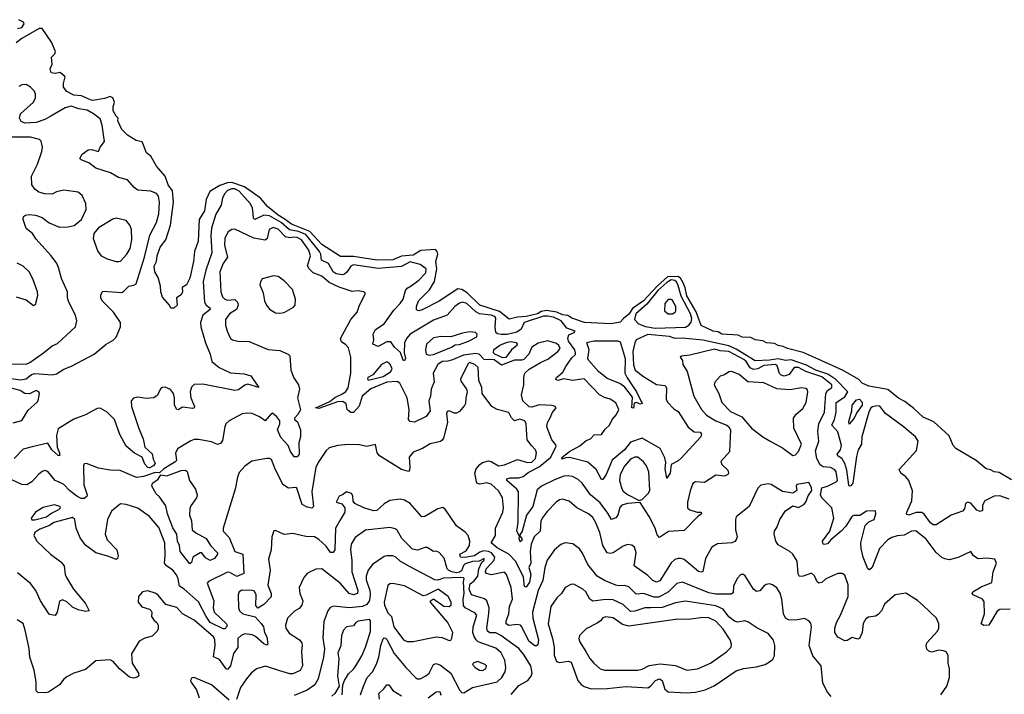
# Model space of a CAD drawing. Extents: x 2293139 to 2515392, y 824115 to 1006937.
# Tile 290 of 417: x 2358250 to 2365045, y 993289 to 997944. Entities that reach past the tile are written whole.
import ezdxf

# ---------------------------------------------------------------- set-up
doc = ezdxf.new("R2010")
doc.units = 0

msp = doc.modelspace()

# ---------------------------------------------------------------- linework, layer by layer
at = {"layer": '0CON10XD'}
for points in [[(2358235, 997884), (2358265, 997890.4), (2358280.5, 997915), (2358277.6, 997927.6), (2358243.7, 997943.7)], [(2365095, 994770), (2365008.8, 994818.8), (2364975, 994824.2), (2364948.7, 994838.7), (2364920.6, 994845), (2364851.7, 994901.7), (2364709.5, 994985), (2364692.8, 995005), (2364663.5, 995073.5), (2364559.4, 995169.4), (2364485, 995201.8), (2364421.4, 995261.4), (2364359.5, 995309.5), (2364315, 995332.6), (2364241.8, 995391.8), (2364109.4, 995415), (2364065, 995434.8), (2364041.7, 995461.7), (2363932.3, 995522.3), (2363760.7, 995600.7), (2363657.9, 995647.9), (2363548.1, 995675), (2363518.9, 995688.9), (2363483.6, 995695), (2363458.8, 995708.8), (2363405, 995714.2), (2363378.8, 995728.8), (2363325.7, 995735), (2363295, 995750.2), (2363235, 995753.5), (2363207.3, 995767.2), (2363095.7, 995775), (2363069.6, 995789.6), (2363035, 995793.9), (2362953.9, 995833.9), (2362919, 995929), (2362855, 996037.8), (2362843.3, 996093.3), (2362828, 996128), (2362809.8, 996159.8), (2362792.3, 996172.3), (2362719.8, 996170.2), (2362651.7, 996108.3), (2362555, 996003.4), (2362479.6, 995950.4), (2362455, 995912.5), (2362417, 995883), (2362395, 995856), (2362332.5, 995845), (2362148.8, 995855), (2362060, 995885), (2362032.9, 995902.9), (2361995, 995908.4), (2361956.6, 995926.6), (2361885, 995937.9), (2361848.9, 995931.1), (2361824.4, 995915), (2361746, 995895), (2361685, 995890.6), (2361627.8, 995877.8), (2361560.3, 995930.3), (2361425, 995974.3), (2361339.2, 996059.2), (2361301.8, 996081.8), (2361275, 996086.8), (2361145, 996001.8), (2361027.7, 995942.3), (2361005, 995933.8), (2360996.4, 995936.4), (2360987.5, 995945), (2360988.8, 995965), (2361001.4, 996005), (2361079.1, 996080.9), (2361112.1, 996137.9), (2361129.1, 996225), (2361123.1, 996275), (2361136.1, 996325), (2361131.8, 996345), (2361118.8, 996358.8), (2361018.3, 996351.7), (2360965, 996318.2), (2360885, 996313.2), (2360825, 996287.3), (2360715, 996283.4), (2360555, 996309.8), (2360465, 996310.5), (2360335, 996392.3), (2360252.8, 996482.8), (2360125, 996533.5), (2360075, 996570.7), (2360033.8, 996595), (2359959.3, 996655), (2359911.3, 996711.3), (2359800.6, 996790.6), (2359715, 996821), (2359685, 996818.4), (2359630.8, 996799.2), (2359562.5, 996757.5), (2359536.8, 996703.2), (2359526.6, 996625), (2359488.3, 996565), (2359481.6, 996415), (2359456.7, 996345), (2359450.6, 996275), (2359425, 996160), (2359402.5, 996115), (2359372.5, 996095), (2359374.3, 996065), (2359365.7, 996045), (2359332.5, 996025), (2359337.5, 995975), (2359315, 995952.5), (2359294.1, 995954.1), (2359283.3, 995975), (2359235, 996030), (2359224.3, 996065), (2359222.9, 996105), (2359206.9, 996165), (2359183.6, 996203.6), (2359177.6, 996242.4), (2359194.7, 996275), (2359198.9, 996315), (2359219.2, 996375), (2359258.1, 996425), (2359290.4, 996525), (2359311.9, 996685), (2359304, 996764), (2359275.3, 996805), (2359253.3, 996863.3), (2359195, 996932.7), (2359155, 997002.5), (2359126.2, 997025), (2359095, 997100), (2359055, 997111.2), (2358995, 997146), (2358954.3, 997185), (2358926.7, 997245), (2358930, 997265), (2358915, 997277.5), (2358894.8, 997314.8), (2358895, 997342.5), (2358904.3, 997375), (2358892.9, 997405), (2358875, 997413.1), (2358835, 997398.8), (2358755, 997386.7), (2358739.8, 997389.8), (2358677.7, 997417.7), (2358625, 997423.6), (2358575, 997448.8), (2358553, 997477), (2358553, 997503), (2358565, 997550), (2358529.3, 997579.3), (2358495, 997573.3), (2358467, 997577), (2358460, 997605), (2358473.8, 997636.2), (2358468.8, 997685), (2358492.1, 997707.9), (2358498.6, 997725), (2358468.8, 997788.8), (2358405, 997882.7), (2358385, 997883.8), (2358265, 997814.6), (2358226.3, 997783.7)], [(2358095, 995481.5), (2358255, 995457.8), (2358295, 995466.7), (2358332.5, 995495), (2358355, 995502.3), (2358475, 995494.1), (2358505, 995499.3), (2358555, 995533.4), (2358607.7, 995552.3), (2358765, 995635.5), (2358846, 995704), (2358895, 995732.9), (2358916.2, 995753.8), (2358945.6, 995825), (2358946.9, 995855), (2358897.9, 995925), (2358819.5, 996005), (2358809.4, 996025), (2358811.2, 996045), (2358825, 996070), (2358955, 996062.5), (2358970, 996070), (2359004.6, 996105.4), (2359038.9, 996111.1), (2359055, 996121.4), (2359112.2, 996305), (2359147.9, 996457.9), (2359195, 996544.4), (2359211.1, 996605), (2359215.9, 996685), (2359208, 996725), (2359195, 996744.4), (2359155, 996761.3), (2359065, 996768.3), (2359040, 996785), (2358995, 996839.2), (2358933.3, 996855), (2358877.4, 996887.4), (2358775, 996919.2), (2358726.8, 996956.8), (2358675.7, 996975.7), (2358666.2, 996985), (2358680.6, 997015), (2358723.1, 997046.9), (2358745, 997047.3), (2358795, 997033.8), (2358805.6, 997065), (2358836, 997104), (2358820.4, 997215), (2358805, 997258.9), (2358759.4, 997295), (2358715, 997319.5), (2358658.3, 997328.3), (2358605, 997346.6), (2358565, 997335.9), (2358465, 997278.4), (2358425, 997254.1), (2358365, 997235.3), (2358285, 997228.8), (2358260.8, 997240.8), (2358248.7, 997265), (2358255, 997293.1), (2358345, 997373.6), (2358360, 997405), (2358358.4, 997435), (2358347.2, 997455), (2358325, 997477.8), (2358295, 997495.7), (2358265, 997494.2), (2358245, 997483.3)], [(2358185, 995569.2), (2358295, 995567.9), (2358320.8, 995579.2), (2358415.4, 995644.6), (2358475, 995694.2), (2358510.3, 995709.7), (2358635.8, 995824.2), (2358644, 995865), (2358636, 995905), (2358588.6, 995995), (2358580.6, 996025), (2358580.6, 996065), (2358538.2, 996158.2), (2358518.2, 996235), (2358503.8, 996265), (2358465, 996317.8), (2358365, 996429.2), (2358338.5, 996468.5), (2358295, 996502), (2358273.8, 996565), (2358277.5, 996585), (2358290, 996595), (2358315, 996600), (2358360, 996595), (2358405, 996580), (2358453, 996543), (2358525, 996512), (2358585, 996513.8), (2358626.1, 996523.9), (2358675.8, 996564.2), (2358708, 996635), (2358706, 996675), (2358680.5, 996730.5), (2358655, 996753.3), (2358555, 996767.1), (2358505, 996755.5), (2358475, 996740.5), (2358425, 996741.1), (2358383.1, 996753.1), (2358355, 996774.3), (2358334.3, 996805), (2358331.1, 996865), (2358372.4, 996947.6), (2358404.2, 997035), (2358408, 997065), (2358398, 997105), (2358386.6, 997116.6), (2358325, 997132.1), (2358195, 997132.1)], [(2365078, 994635), (2365015, 994657.6), (2364975, 994655.4), (2364910.8, 994625), (2364894.3, 994595), (2364895, 994557.5), (2364878.5, 994551.5), (2364855, 994558.6), (2364815, 994607.1), (2364792.5, 994615), (2364777.1, 994605), (2364771.1, 994568.9), (2364757.2, 994552.8), (2364677.1, 994525), (2364575, 994457.8), (2364555, 994457.5), (2364535, 994471.1), (2364491.9, 994531.9), (2364475, 994543.2), (2364437.4, 994542.6), (2364385, 994525.5), (2364370.9, 994530.9), (2364371.2, 994545), (2364406.4, 994625), (2364412.3, 994692.3), (2364386.5, 994765), (2364365, 994790), (2364331.2, 994815), (2364320.5, 994839.5), (2364438.3, 994971.7), (2364450.6, 995035), (2364431.1, 995065), (2364347.8, 995137.8), (2364225, 995227.2), (2364186.6, 995276.6), (2364165, 995279.8), (2364135, 995272.6), (2364125, 995264.7), (2364111.1, 995235), (2364060.8, 995065), (2364059.4, 995015), (2364037.2, 994975), (2364025, 994930.8), (2364000.2, 994745), (2363985, 994726.8), (2363975, 994725.8), (2363972.3, 994732.3), (2363959.1, 994835), (2363945, 994882.3), (2363925, 994913.4), (2363896.2, 994935), (2363892, 994945), (2363914.1, 994975), (2363920.5, 995005), (2363895, 995100), (2363854, 995145), (2363872.3, 995185), (2363883.5, 995236.5), (2363885, 995302), (2363945, 995342.4), (2363964.7, 995375), (2363881.4, 995461.4), (2363827.5, 995497.5), (2363745, 995524.6), (2363680.9, 995560.9), (2363575, 995596.8), (2363535, 995591.3), (2363485, 995604.3), (2363425, 995594), (2363325, 995589.6), (2363195, 995670.4), (2363145, 995693.1), (2362965, 995731.8), (2362825, 995746.5), (2362774.6, 995745), (2362735, 995757.2), (2362585, 995771.4), (2362505.2, 995734.8), (2362495, 995714), (2362482.5, 995655), (2362485, 995563.3), (2362498.1, 995525), (2362555, 995480.8), (2362645, 995426.4), (2362705, 995418.6), (2362712.7, 995402.7), (2362710.9, 995325), (2362721.8, 995305), (2362765, 995257.9), (2362795, 995239.6), (2362863.2, 995133.2), (2362905, 995101.2), (2362945, 995096.7), (2362955.5, 995085), (2362950.6, 995065), (2362815, 994919.2), (2362795, 994900), (2362746.9, 994875), (2362738.5, 994815), (2362715, 994780), (2362705.5, 994845), (2362708.8, 994888.8), (2362701.7, 994921.7), (2362669.6, 994985), (2362545, 995056.7), (2362465, 995029.6), (2362424.7, 994975), (2362338.7, 994905), (2362296.7, 994805), (2362275, 994771.4), (2362265, 994770.6), (2362229.1, 994839.1), (2362170.8, 994890.8), (2362045, 994922.3), (2362018.3, 994921.7), (2361991.2, 994911.2), (2361994.6, 994925), (2362045, 994965.2), (2362116.2, 995003.8), (2362159.8, 995040.2), (2362188.3, 995051.7), (2362215, 995078.4), (2362265, 995081.3), (2362290.6, 995119.4), (2362319.7, 995145), (2362339.2, 995185), (2362369.2, 995220.7), (2362383.8, 995255), (2362365, 995300.6), (2362324.7, 995324.7), (2362285, 995336.6), (2362252.3, 995355), (2362146.5, 995466.5), (2362065, 995453.2), (2362005, 995466.2), (2361965, 995453.8), (2361950.3, 995460.3), (2361955.7, 995475), (2361999.1, 995510.9), (2362019.5, 995550.5), (2362059.8, 995610.2), (2362085, 995634.7), (2362086.7, 995645), (2362081.3, 995665), (2362037.8, 995725), (2362032.8, 995747.2), (2362040.6, 995769.4), (2362077.5, 995785), (2362082.5, 995795), (2362025, 995816.2), (2361986.5, 995865), (2361935, 995890.2), (2361895, 995899.2), (2361865, 995897.9), (2361731.6, 995855), (2361710.9, 995809.1), (2361681.4, 995788.6), (2361615, 995771.3), (2361572.2, 995772.2), (2361547, 995777), (2361536.4, 995786.4), (2361531.3, 995825), (2361535.2, 995885), (2361528.9, 995895), (2361505, 995904.4), (2361423.9, 995913.9), (2361398.3, 995928.3), (2361335, 995985.7), (2361305, 995995.3), (2361285, 995988.5), (2361252.5, 995965), (2361201.1, 995905), (2361105, 995871.6), (2360944, 995775), (2360918.7, 995745), (2360904.7, 995715), (2360902.5, 995645), (2360913.3, 995605), (2360905, 995590.8), (2360895.9, 995594.1), (2360877.5, 995647.5), (2360835.8, 995685), (2360811.7, 995721.7), (2360785, 995721.6), (2360725, 995689.5), (2360688, 995705), (2360693.1, 995735), (2360690.5, 995775), (2360706.7, 995805), (2360764.4, 995845.6), (2360831.3, 995938.7), (2360875.4, 995985), (2360895.9, 996015), (2360912.7, 996075), (2360925, 996090.7), (2360952.2, 996107.8), (2361005, 996145.4), (2361053.2, 996196.8), (2361054.5, 996225), (2361015, 996253.5), (2360945, 996272.6), (2360885, 996241.6), (2360725, 996227.6), (2360555, 996252.8), (2360535, 996243.9), (2360508.6, 996201.4), (2360492.7, 996187.3), (2360475, 996182.2), (2360435, 996190.6), (2360414.1, 996204.1), (2360381.9, 996261.9), (2360333.7, 996283.7), (2360328.7, 996325), (2360318.9, 996345), (2360225, 996462), (2360175, 996482.1), (2360113.3, 996493.3), (2360054, 996545), (2359975, 996590.4), (2359935, 996594.4), (2359873.8, 996565), (2359863.1, 996575), (2359861.9, 996605), (2359856.1, 996645), (2359841.3, 996675), (2359765, 996760.7), (2359735, 996776.2), (2359715, 996775.8), (2359685.3, 996765), (2359665.9, 996745), (2359650, 996715), (2359640.6, 996665), (2359605, 996601.2), (2359574.8, 996505.2), (2359568.6, 996451.4), (2359576.3, 996335), (2359534, 996215), (2359516.5, 996136.5), (2359526, 995995), (2359536.2, 995975), (2359562, 995955), (2359565.6, 995945), (2359514.7, 995905.3), (2359497.7, 995855), (2359500.7, 995825), (2359532.5, 995715), (2359565.6, 995635), (2359576.2, 995585), (2359628, 995545), (2359705, 995506.7), (2359800.2, 995500.2), (2359845, 995487.3), (2359900, 995405), (2359825, 995429.2), (2359805, 995422.8), (2359760, 995390), (2359735, 995384.8), (2359515, 995429.7), (2359455, 995426.2), (2359435, 995409.2), (2359427.2, 995375), (2359431.6, 995335), (2359456.5, 995275), (2359453.8, 995265), (2359445, 995261.1), (2359375, 995270), (2359345, 995252.9), (2359335, 995254.4), (2359318.8, 995285), (2359319.7, 995335), (2359312.7, 995365), (2359292.2, 995392.2), (2359255, 995408.1), (2359235, 995406.9), (2359225, 995400), (2359199, 995351), (2359175.9, 995334.1), (2359125, 995330), (2359065, 995339.1), (2359035, 995331.6), (2359020.5, 995315), (2359021.3, 995275), (2359072.3, 995122.3), (2359102.3, 995052.3), (2359114, 994995), (2359165, 994948.5), (2359172, 994912), (2359186, 994885), (2359173.5, 994865), (2359145, 994852.2), (2359134.4, 994854.4), (2359115, 994876), (2359095.4, 994925), (2359042.5, 994952.5), (2358985, 995001.9), (2358940.8, 995080.8), (2358904.6, 995185), (2358855, 995236.4), (2358805, 995263.5), (2358785, 995261.9), (2358705, 995217.8), (2358625, 995186.5), (2358515, 995120), (2358504, 995074), (2358509.5, 994995), (2358526.1, 994955), (2358525, 994934), (2358515, 994935.7), (2358473.1, 994975), (2358445, 995021.5), (2358337, 994997)], [(2358915, 996274.5), (2358935, 996274.5), (2358945, 996278.2), (2358989.4, 996325), (2359012.9, 996365), (2359024.4, 996425), (2359022.9, 996495), (2359010, 996525), (2358985, 996559.2), (2358915, 996573.3), (2358892.6, 996567.4), (2358793.3, 996506.7), (2358761.7, 996468.3), (2358757.5, 996435), (2358790.5, 996345), (2358812.2, 996315), (2358855, 996292.9), (2358915, 996274.5)], [(2361940.6, 994769.4), (2361851.5, 994725), (2361820.3, 994699.7), (2361791.6, 994585), (2361747.4, 994525), (2361718.1, 994415), (2361700, 994385), (2361715.3, 994365), (2361715, 994350), (2361705, 994340.8), (2361697.5, 994365), (2361700, 994380), (2361680.9, 994415), (2361691.1, 994475), (2361693.3, 994685), (2361680.4, 994705), (2361612.5, 994765), (2361611.5, 994775), (2361635, 994781.6), (2361695, 994782.8), (2361725, 994792.5), (2361760.2, 994819.8), (2361835, 994858.5), (2361916.7, 994925), (2361951.5, 995001.5), (2361946.3, 995016.3), (2361921.4, 995045), (2361887, 995135), (2361891.7, 995165), (2361916.2, 995205), (2361925, 995230.8), (2361953.3, 995265), (2361945.8, 995275.8), (2361925, 995282.5), (2361836.2, 995286.2), (2361785, 995270.6), (2361765, 995272.5), (2361723.3, 995315), (2361712.1, 995355), (2361730, 995425), (2361729.1, 995475), (2361736.9, 995505), (2361765, 995532.5), (2361845, 995578.9), (2361895, 995600.4), (2361965, 995653.8), (2361979.7, 995675), (2361970.8, 995695), (2361955, 995709.8), (2361895, 995727.4), (2361827.3, 995712.7), (2361784.6, 995685), (2361763.6, 995636.4), (2361730.4, 995599.6), (2361715, 995594.5), (2361665.3, 995595.3), (2361575, 995561.1), (2361525, 995595.8), (2361455, 995598.2), (2361420.4, 995635), (2361395, 995641.6), (2361312, 995628), (2361237.3, 995597.2), (2361205, 995587.5), (2361165, 995585.9), (2361135.9, 995565), (2361104.5, 995505), (2361110, 995445), (2361089.2, 995395), (2361085.9, 995345), (2361074.5, 995315), (2361082.2, 995245), (2361054.3, 995205), (2360975, 995167.5), (2360945, 995172), (2360934, 995185), (2360937.1, 995255), (2360924.2, 995335), (2360873.2, 995435), (2360855, 995448.2), (2360785, 995441.9), (2360673.1, 995396.9), (2360613.5, 995346.5), (2360592.5, 995277.5), (2360555, 995233.3), (2360535, 995234.5), (2360517, 995247), (2360510.6, 995255), (2360504.1, 995294.1), (2360480.2, 995310.2), (2360443.1, 995306.9), (2360315, 995262.2), (2360292.5, 995265), (2360314.7, 995275.3), (2360390, 995310), (2360425, 995336), (2360478.9, 995361.1), (2360500.8, 995379.3), (2360516.4, 995403.6), (2360534.7, 995505), (2360535.4, 995615), (2360518.8, 995678.8), (2360500.3, 995700.3), (2360470.6, 995720.6), (2360464.4, 995745), (2360534.5, 995875), (2360580, 995925), (2360596, 995975), (2360636, 996055), (2360625, 996066.2), (2360583.6, 996073.6), (2360545, 996069.2), (2360455, 996097.5), (2360385, 996130), (2360335, 996174.6), (2360275, 996197.1), (2360248.1, 996225), (2360237.5, 996245), (2360256.7, 996315), (2360245, 996352.9), (2360195, 996425.7), (2360165, 996441.5), (2360142.6, 996442.6), (2360115, 996439), (2360085.2, 996445.2), (2360035, 996497.6), (2359999.5, 996510.5), (2359971.1, 996495), (2359957.8, 996435), (2359945, 996422.2), (2359866.8, 996436.8), (2359735, 996497.7), (2359715, 996496.2), (2359689.4, 996480.6), (2359666.3, 996436.3), (2359664.1, 996385), (2359685.3, 996305), (2359655, 996260.6), (2359630.7, 996205), (2359639.3, 996065), (2359650.8, 996030.8), (2359665, 996015.5), (2359685, 996008.9), (2359735, 996012.4), (2359752.8, 995995), (2359757.1, 995975), (2359745.5, 995945), (2359699.1, 995915), (2359670.9, 995875), (2359670.5, 995835), (2359681.1, 995795), (2359704.3, 995745), (2359720, 995735), (2359755, 995726.5), (2359835, 995723.6), (2359925, 995683.3), (2359965, 995668.8), (2360045, 995660.6), (2360103.3, 995635), (2360114.4, 995624.4), (2360122.5, 995525), (2360141.7, 995471.7), (2360173.3, 995425), (2360181.2, 995395), (2360167.5, 995335), (2360187.1, 995252.9), (2360170.2, 995219.8), (2360146.2, 995195), (2360147.5, 995185), (2360168.1, 995168.1), (2360188.7, 995115), (2360187.5, 995065), (2360177.1, 995025), (2360179.4, 994945), (2360165, 994926.9), (2360145, 994928.5), (2360118.2, 994965), (2360102.9, 995005), (2360051.7, 995061.7), (2360030, 995115), (2360045.6, 995155), (2360044.7, 995175), (2360025, 995204.7), (2359995, 995229.4), (2359984.8, 995225.2), (2359945, 995176.2), (2359905, 995203.1), (2359855, 995225.5), (2359825, 995230), (2359785, 995225.4), (2359695.8, 995175), (2359674, 995155), (2359665.6, 995135), (2359650, 995040), (2359635, 995018.6), (2359615, 995013.3), (2359575, 995030.8), (2359485, 995047.5), (2359455, 995046.9), (2359432, 995038), (2359338.3, 994981.7), (2359326.1, 994953.9), (2359333.1, 994905), (2359328.5, 994895), (2359245, 994844.9), (2359215, 994818.2), (2359185, 994818.5), (2359105, 994792.6), (2359056.1, 994786.1), (2358944.3, 994834.3), (2358875, 994835.4), (2358795, 994849.2), (2358711.7, 994881.7), (2358695, 994880), (2358690, 994865), (2358693.8, 994735), (2358716.1, 994665), (2358714.6, 994655), (2358695, 994640), (2358675, 994640.5), (2358645, 994657.2), (2358594.8, 994694.9), (2358555, 994737.3), (2358522, 994752), (2358495, 994765.3), (2358445, 994825.7), (2358425, 994834.4), (2358405, 994826.7), (2358379.4, 994805), (2358335, 994754.4), (2358300, 994735), (2358265, 994736.2), (2358195, 994769.6)], [(2358225, 996030.5), (2358295, 996010.6), (2358345, 995971.2), (2358360.5, 995979.5), (2358375, 996040), (2358374.4, 996065), (2358341.9, 996155), (2358315.7, 996205), (2358275, 996244), (2358233, 996263)], [(2360045, 995918), (2360075, 995924.2), (2360140.5, 995959.5), (2360151.2, 995975), (2360153.6, 996016.4), (2360133.2, 996083.2), (2360075, 996142), (2360035, 996172), (2360002.7, 996177.3), (2359924.2, 996155.8), (2359911.2, 996135), (2359908, 996115), (2359930, 996060), (2359940, 996005), (2359953, 995973), (2359975, 995946.7), (2360015, 995921.2), (2360045, 995918)], [(2362635, 995814.8), (2362845, 995821.9), (2362868.7, 995835), (2362883.5, 995856.5), (2362887.6, 995882.4), (2362880.4, 995915), (2362815.3, 996035), (2362795, 996108.9), (2362783.8, 996135), (2362772.4, 996145), (2362745, 996147.9), (2362715, 996130.8), (2362654.2, 996075.8), (2362579.1, 995980.9), (2362503, 995915), (2362493.8, 995875), (2362520.9, 995845), (2362567.8, 995827.8), (2362635, 995814.8)], [(2362755, 995914.3), (2362773.8, 995925), (2362779.2, 995935), (2362778.9, 995965), (2362755, 996007.1), (2362745, 996014.2), (2362725, 996014.2), (2362701.4, 995985), (2362700, 995935), (2362724.5, 995914.5), (2362755, 995914.3)], [(2361075, 995628.2), (2361105, 995633.3), (2361230.9, 995685), (2361255, 995701.2), (2361285, 995702.2), (2361348.5, 995725), (2361404.2, 995755), (2361407.1, 995775), (2361395, 995785.8), (2361355, 995789.2), (2361305, 995780.6), (2361225, 995755.6), (2361157.7, 995757.7), (2361105, 995749.2), (2361058.1, 995705), (2361050, 995665), (2361055.7, 995635), (2361075, 995628.2)], [(2361585, 995610.4), (2361528.2, 995635), (2361519.1, 995645), (2361522.3, 995667.7), (2361563, 995697), (2361615, 995719), (2361642.7, 995722.7), (2361675.6, 995715.6), (2361683.6, 995705), (2361681.6, 995695), (2361643.2, 995665), (2361605, 995613.9), (2361585, 995610.4)], [(2362485, 995264), (2362474.6, 995265.4), (2362478.3, 995338.3), (2362427.4, 995407.4), (2362392.7, 995432.7), (2362305, 995467.1), (2362245, 995515.8), (2362175, 995593.8), (2362170.6, 995605), (2362180.4, 995665), (2362164.4, 995715), (2362170.3, 995719.7), (2362215, 995727.9), (2362341.4, 995728.6), (2362377.7, 995727.7), (2362395, 995720.6), (2362427.7, 995605), (2362426.2, 995505), (2362441.9, 995471.9), (2362507.7, 995375), (2362545.6, 995295), (2362535, 995290.6), (2362505, 995303.1), (2362491.1, 995298.9), (2362485, 995264)], [(2365085, 993877.5), (2365014.7, 993875.3), (2364995, 993862.5), (2364937.5, 993765), (2364904.6, 993764.6), (2364886, 993775), (2364908.2, 993845), (2364906.7, 993926.8), (2364895.2, 993945.2), (2364830, 993975), (2364822, 993985), (2364828, 993995), (2364885, 994031.5), (2364958.7, 994061.3), (2364968.1, 994135), (2364990.8, 994195), (2364980.7, 994220.7), (2364925, 994228), (2364865, 994222.9), (2364833.4, 994243.4), (2364815, 994273.3), (2364727.2, 994232.8), (2364665, 994217.5), (2364635, 994222.9), (2364613.6, 994233.6), (2364575, 994268.2), (2364505, 994358.5), (2364435, 994416.5), (2364405, 994414.4), (2364355, 994386.7), (2364305, 994381.6), (2364269.6, 994370.4), (2364240.4, 994355), (2364182.7, 994295), (2364132.9, 994165), (2364115, 994148.6), (2364103.1, 994155), (2364071.8, 994235), (2364056.2, 994295), (2364054.5, 994335), (2364085, 994453.8), (2364111.1, 994478.9), (2364145.8, 994495), (2364159.2, 994535), (2364155, 994556), (2364095, 994551.9), (2364047.1, 994522.9), (2364006.9, 994523.1), (2363995, 994517.5), (2363951.7, 994448.3), (2363920, 994415), (2363847.1, 994355), (2363825, 994326.2), (2363805, 994322), (2363795.9, 994325.9), (2363791.4, 994345), (2363841.5, 994415), (2363869.5, 994505), (2363854.6, 994575), (2363786.5, 994645), (2363776.2, 994665), (2363785, 994714), (2363824.2, 994724.2), (2363885, 994754.3), (2363894.3, 994765), (2363885.4, 994825), (2363875, 994837.5), (2363845, 994853.2), (2363795, 994858.5), (2363775, 994872), (2363750.3, 994915), (2363741.5, 994968.5), (2363764.4, 995035), (2363759.2, 995105), (2363766, 995155), (2363803.8, 995236.2), (2363813.6, 995365), (2363825, 995386.1), (2363854.1, 995405.9), (2363854.7, 995425), (2363785, 995478.8), (2363675, 995515.9), (2363625, 995543.8), (2363595, 995544.2), (2363560.9, 995495), (2363525, 995484), (2363505, 995490.7), (2363492.9, 995502.9), (2363478.4, 995555), (2363465, 995564.8), (2363385, 995557.7), (2363345.1, 995534.9), (2363315, 995530.6), (2363292.1, 995542.1), (2363264, 995585), (2363248.4, 995598.4), (2363145, 995655.4), (2363085, 995659.5), (2363045, 995669.3), (2362875, 995628.1), (2362817, 995623), (2362807.5, 995615), (2362825, 995592.5), (2362827.5, 995565), (2362855.3, 995515.3), (2362903.5, 995345), (2362955.6, 995255), (2362989.2, 995215), (2363055, 995176.4), (2363129.1, 995145), (2363145, 995134.6), (2363155.3, 995115), (2363148, 994962), (2363088.9, 994895), (2363095.6, 994875.6), (2363136.9, 994835), (2363142.2, 994815), (2363137.8, 994805), (2363115, 994794.6), (2363055, 994800), (2362975, 994749.4), (2362913.8, 994756.2), (2362895, 994743.3), (2362877.7, 994692.3), (2362858, 994615), (2362859.2, 994575), (2362875, 994560.8), (2362925, 994546.2), (2362952.5, 994545), (2362955, 994533.8), (2362926.9, 994513.1), (2362835, 994419.2), (2362727.6, 994412.4), (2362665, 994371.2), (2362648.3, 994388.3), (2362634.5, 994435), (2362594.6, 994515), (2362531.4, 994611.4), (2362445.6, 994605.6), (2362406.2, 994595), (2362391.5, 994578.5), (2362377.3, 994525), (2362365, 994505.7), (2362335, 994495.4), (2362309.8, 994539.8), (2362255, 994609.7), (2362188.8, 994665), (2362131.5, 994745), (2362105, 994771.1), (2362065, 994792.8), (2362035, 994796.9), (2362005, 994793.1), (2361940.6, 994769.4)], [(2363661, 994599), (2363675.2, 994615), (2363691.1, 994658.9), (2363715.8, 994695), (2363714.2, 994715), (2363695, 994750), (2363613.1, 994736.9), (2363608, 994725), (2363612.5, 994695), (2363585, 994677.5), (2363515, 994688.8), (2363435, 994736.2), (2363415, 994741.2), (2363365, 994731.2), (2363345, 994712.5), (2363284.2, 994585), (2363195, 994513.3), (2363188.9, 994495), (2363190, 994425), (2363200.4, 994375), (2363194.5, 994355), (2363185, 994343.3), (2363165, 994334.6), (2363065, 994327.3), (2363026, 994304), (2362981.8, 994225), (2362964.3, 994135.7), (2362955, 994131.4), (2362935, 994137.5), (2362835, 994218.2), (2362815, 994226.5), (2362795, 994226.4), (2362771.5, 994218.5), (2362745, 994196.5), (2362668.5, 994071.5), (2362645, 994062.3), (2362620, 994075), (2362585, 994107.8), (2362490.8, 994175), (2362505.5, 994265), (2362494, 994305), (2362475, 994318.6), (2362445, 994323.1), (2362415, 994310.5), (2362345, 994265.4), (2362325, 994259.6), (2362305.3, 994265.3), (2362274.7, 994314.7), (2362254, 994405), (2362225, 994477.5), (2362205, 994509.4), (2362175, 994533.6), (2362095.3, 994575.3), (2362042, 994622), (2361995, 994635.6), (2361975, 994630.6), (2361952.5, 994615), (2361890.6, 994549.4), (2361856.6, 994503.4), (2361847.3, 994482.7), (2361842, 994415), (2361801.3, 994375), (2361779, 994325), (2361774.1, 994275), (2361777.2, 994195), (2361764.1, 994165), (2361777.2, 994115), (2361767.7, 994062.3), (2361745, 994027.3), (2361735, 994032.9), (2361728, 994098), (2361674.2, 994205), (2361625, 994256.9), (2361545, 994300), (2361503.3, 994335), (2361534.1, 994385), (2361534.7, 994435.3), (2361585.5, 994545), (2361588.5, 994575), (2361581.3, 994645), (2361555, 994693.5), (2361505, 994739.6), (2361475, 994749.1), (2361425, 994739.4), (2361405.6, 994745.6), (2361390.4, 994815), (2361400.5, 994845), (2361425, 994875.6), (2361445, 994889.5), (2361485, 994898.9), (2361505, 994895.6), (2361555, 994864.5), (2361595, 994872.5), (2361685, 994909.7), (2361755, 994888.2), (2361785, 994890.7), (2361809.3, 994915), (2361816.4, 994955), (2361809.4, 994975), (2361783.1, 995005), (2361753.1, 995045), (2361744.4, 995155), (2361735.7, 995175), (2361702.2, 995187.8), (2361665, 995176.7), (2361645, 995196.2), (2361625, 995233.8), (2361545, 995253.6), (2361507.8, 995275), (2361442, 995365), (2361440, 995405), (2361418, 995455), (2361414.7, 995545), (2361391.2, 995565), (2361355, 995577.3), (2361345, 995569.2), (2361292.7, 995465), (2361295, 995450), (2361333.8, 995395), (2361338.8, 995375), (2361328, 995335), (2361326, 995295), (2361318.8, 995281.2), (2361285, 995240), (2361265, 995229.2), (2361249.5, 995229.5), (2361215, 995245.8), (2361200, 995240), (2361195.8, 995225), (2361203.3, 995165), (2361174.5, 995055.5), (2361165, 995042), (2361155, 995034.4), (2361082.4, 995017.6), (2361030, 994985), (2360965, 994960.5), (2360937.8, 994925), (2360943.4, 994856.6), (2360941.2, 994835), (2360933.6, 994826.4), (2360885, 994840.8), (2360732.5, 994935), (2360717.3, 994955), (2360705, 995012.5), (2360645, 995000), (2360595, 995011.1), (2360515, 995012), (2360445, 995005.8), (2360385, 994990), (2360365, 994970.6), (2360313.7, 994896.3), (2360295, 994856.2), (2360266.2, 994685), (2360278.5, 994585), (2360266, 994574), (2360235, 994579.3), (2360199.2, 994599.2), (2360162, 994712), (2360155, 994717.1), (2360105, 994710.6), (2360066.4, 994736.4), (2360010.3, 994850.3), (2359988.8, 994908.8), (2359975, 994916.5), (2359955, 994916.4), (2359852.4, 994897.6), (2359805, 994862.5), (2359765, 994818.8), (2359752.4, 994787.6), (2359736.9, 994705), (2359654.4, 994435), (2359655.6, 994415), (2359695, 994370), (2359734.7, 994275), (2359789.4, 994255), (2359797.9, 994122.1), (2359747.8, 994102.2), (2359700.4, 994130.4), (2359685, 994132.1), (2359552.4, 994067.6), (2359543.5, 994056.5), (2359590.5, 993935), (2359586.2, 993885), (2359592.9, 993855), (2359676.4, 993775), (2359681.5, 993765), (2359675, 993750.6), (2359665, 993741.5), (2359655, 993741.8), (2359565.3, 993785), (2359538.1, 993825), (2359485, 993928.2), (2359385, 994014.7), (2359354.1, 994034.1), (2359344.7, 994085), (2359332.3, 994112.3), (2359306.7, 994146.7), (2359264.3, 994175), (2359249.4, 994195), (2359254.5, 994245), (2359251.1, 994335), (2359209.5, 994439.5), (2359145, 994516.9), (2359065, 994572.5), (2358985, 994598.8), (2358945, 994603.3), (2358885, 994553.8), (2358855.5, 994495), (2358840.4, 994395), (2358854.5, 994355), (2358920.8, 994285), (2358930.8, 994245), (2358925, 994226.7), (2358915, 994220), (2358865, 994238.8), (2358775, 994264.1), (2358705, 994318.2), (2358668.3, 994368.3), (2358640.4, 994435), (2358630, 994495), (2358615, 994508.5), (2358485, 994473.5), (2358455, 994453.2), (2358390.5, 994429.5), (2358355.7, 994405), (2358348.8, 994385), (2358368.8, 994345), (2358462, 994255), (2358535, 994202.5), (2358556.3, 994176.3), (2358564.4, 994115), (2358573.3, 994095), (2358622.5, 994015), (2358705.5, 993915), (2358730, 993865), (2358705, 993860), (2358655, 993872.9), (2358615, 993890.4), (2358575, 993927.8), (2358545, 993940.8), (2358525, 993932.5), (2358509.4, 993855), (2358495, 993833.8), (2358455, 993838.8), (2358445, 993856.2), (2358393.5, 993935), (2358362.3, 994005), (2358325, 994053.8), (2358236.3, 994126.3)], [(2360655, 995457.5), (2360685, 995463.6), (2360757.9, 995482.1), (2360809.1, 995515), (2360821.2, 995535), (2360805, 995570), (2360785, 995582.9), (2360748.1, 995565), (2360686.2, 995493.8), (2360653.6, 995475), (2360649.4, 995465), (2360655, 995457.5)], [(2363585, 994937.5), (2363605, 994942), (2363624.6, 994965.4), (2363644.4, 995015), (2363592, 995125), (2363591.2, 995195), (2363608.8, 995221.2), (2363655, 995260), (2363678.6, 995301.4), (2363690, 995375), (2363685, 995391.2), (2363675, 995399.2), (2363645, 995402.5), (2363565, 995388.9), (2363475, 995396.7), (2363385, 995437.5), (2363275, 995445.5), (2363216, 995496), (2363165, 995517.2), (2363145, 995514.3), (2363115, 995493.6), (2363085, 995484.7), (2363046.4, 995443.6), (2363043.6, 995425), (2363073.9, 995365), (2363095, 995302.9), (2363155, 995240), (2363233.6, 995203.6), (2363300, 995125), (2363378, 995065), (2363432.9, 995032.9), (2363515, 994990.6), (2363585, 994937.5)], [(2358205, 995161.6), (2358265, 995179.2), (2358309.5, 995250.5), (2358370, 995305), (2358377.5, 995315), (2358386.7, 995365), (2358383.3, 995375), (2358365, 995384.2), (2358317.8, 995362.2), (2358285, 995364.2), (2358254.5, 995384.5), (2358185, 995403.2)], [(2363975, 995152), (2363971.5, 995171.5), (2363991.9, 995245), (2363995.7, 995285), (2364025, 995320.5), (2364045, 995324.4), (2364063.1, 995305), (2364064.2, 995285), (2364027.2, 995232.8), (2364010, 995195), (2363975, 995152)], [(2358337, 994997), (2358275, 994981.4), (2358212.5, 994915)], [(2362525, 994626.7), (2362545, 994632.5), (2362587.3, 994675), (2362597.8, 994695), (2362591.6, 994825), (2362575.3, 994865.3), (2362555, 994894), (2362515.5, 994925.5), (2362495.6, 994925.6), (2362465, 994912.2), (2362425, 994862.7), (2362393.7, 994805), (2362390.5, 994765), (2362405, 994707.5), (2362415, 994691.2), (2362445, 994668.8), (2362525, 994626.7)], [(2359425, 994189.4), (2359358.5, 994275), (2359352.3, 994315), (2359340.3, 994345), (2359335.6, 994395), (2359307.3, 994437.3), (2359269.3, 994535), (2359258.5, 994588.5), (2359215, 994651.2), (2359191.7, 994671.7), (2359163.2, 994725), (2359166.3, 994745), (2359205, 994773.2), (2359225, 994803), (2359265, 994797.5), (2359365, 994833), (2359394.5, 994834.5), (2359407.1, 994827.1), (2359422, 994765), (2359463.8, 994705), (2359474, 994665), (2359471.4, 994645), (2359430.5, 994589.5), (2359425, 994570), (2359423.1, 994525), (2359436.4, 994486.4), (2359441.3, 994425), (2359465, 994403), (2359537.3, 994365), (2359567.1, 994315), (2359615.5, 994265), (2359616.4, 994255), (2359593.8, 994225), (2359565, 994211.8), (2359531.8, 994231.8), (2359507.3, 994265), (2359495, 994266.2), (2359445.8, 994235), (2359435, 994198.6), (2359425, 994189.4)], [(2363850, 993275), (2363823.9, 993303.9), (2363793.1, 993365), (2363781.4, 993485), (2363724.7, 993554.7), (2363699.2, 993625), (2363713.7, 993753.7), (2363710.2, 993780.2), (2363696, 993796), (2363665, 993811.4), (2363605, 993800), (2363555, 993803.6), (2363535.6, 993815), (2363521.3, 993845), (2363509.4, 993945), (2363497.9, 993987.9), (2363475, 994022.9), (2363445, 994044.2), (2363425, 994050.8), (2363402.4, 994047.6), (2363385, 994035.8), (2363357.9, 994002.1), (2363335, 993998.6), (2363314.2, 994015), (2363256.6, 994106.6), (2363245, 994116.2), (2363227.5, 994115), (2363200.9, 994089.1), (2363175.6, 994035), (2363175, 993990), (2363160.3, 993979.7), (2363055, 993980.7), (2363005, 993988.6), (2362825, 994061.8), (2362785, 994052.9), (2362727.7, 993995), (2362660.3, 993959.7), (2362629.8, 993959.8), (2362555, 993983.7), (2362505, 993980), (2362455, 994030.8), (2362425, 994040.8), (2362385, 994037.3), (2362365, 994042.5), (2362285, 994074.5), (2362235.3, 994105.3), (2362170.5, 994185), (2362135, 994264), (2362113.8, 994293.8), (2362066.6, 994326.6), (2362015, 994334.4), (2361985, 994322.2), (2361941.9, 994285), (2361890.9, 994215), (2361873.6, 994163.6), (2361859.7, 994075), (2361828.4, 994005), (2361788.4, 993855), (2361790.6, 993815), (2361829.7, 993665), (2361825, 993631.2), (2361817, 993623), (2361805, 993623.1), (2361764.6, 993654.6), (2361716.5, 993755), (2361706.5, 993765), (2361685, 993770.8), (2361625, 993763.8), (2361606.9, 993775), (2361608.1, 993795), (2361625.8, 993845), (2361630.4, 993895), (2361650, 993945), (2361640.8, 994025), (2361610.7, 994115), (2361595, 994130.8), (2361505, 994114.2), (2361471.7, 994121.8), (2361464.2, 994135), (2361468.6, 994155), (2361524.3, 994215), (2361528.5, 994235), (2361505.3, 994265.3), (2361485.3, 994275.3), (2361451.9, 994278.1), (2361425, 994270.8), (2361387.8, 994245), (2361323.3, 994233.3), (2361292.3, 994235), (2361287.5, 994255), (2361331, 994279), (2361355.3, 994315), (2361357.7, 994345), (2361345, 994384), (2361325, 994408), (2361265, 994451.2), (2361185.5, 994565.5), (2361167.9, 994577.9), (2361135, 994568.5), (2361045, 994515.7), (2361025, 994514.3), (2360945.9, 994605.9), (2360905, 994628.9), (2360875, 994636.2), (2360805, 994625.5), (2360765, 994602.2), (2360715, 994558.2), (2360692.5, 994555), (2360624.2, 994575), (2360564, 994605), (2360551.2, 994621.2), (2360549.2, 994659.2), (2360540, 994675), (2360505, 994686.2), (2360477.5, 994665), (2360454.2, 994655.8), (2360433.8, 994615), (2360472.5, 994602.5), (2360494.6, 994574.6), (2360494.6, 994545), (2360464.8, 994495.2), (2360430.3, 994435), (2360425.4, 994285), (2360413.4, 994266.6), (2360395, 994267.9), (2360365, 994312.2), (2360315, 994357.9), (2360285, 994374.5), (2360225, 994377.3), (2360135, 994397.5), (2360075, 994392.5), (2360015, 994420), (2360003.9, 994416.1), (2359990.6, 994375), (2359985.7, 994285), (2359967.6, 994222.4), (2359979.3, 994145), (2359962.8, 994042.8), (2359986.5, 993985), (2359985, 993961.2), (2359935, 993908.8), (2359893.3, 993883.3), (2359880.7, 993900.7), (2359883.3, 993975), (2359869.7, 993999.7), (2359855, 994006.1), (2359782.6, 994007.4), (2359764, 993995), (2359758, 993975), (2359760.8, 993885), (2359767.5, 993865), (2359790, 993845), (2359875, 993823.8), (2359917.6, 993777.6), (2359932.1, 993755), (2359940.4, 993715), (2359955.7, 993685), (2359962.9, 993635), (2359955, 993628.9), (2359935, 993637.3), (2359877.9, 993687.9), (2359855, 993699.5), (2359805, 993705.9), (2359778.6, 993695), (2359755.6, 993675), (2359755, 993611.2), (2359725, 993570.8), (2359705, 993486), (2359685, 993460.6), (2359675, 993465.6), (2359628.3, 993528.3), (2359586.9, 993546.9), (2359599.3, 993625), (2359596.7, 993665), (2359586.9, 993685), (2359455, 993800.4), (2359374.6, 993844.6), (2359335, 993888.9), (2359258.9, 993908.9), (2359205, 993973.8), (2359185, 993986), (2359135, 994003.8), (2359097.5, 993995), (2359070, 993965), (2359068.8, 993925), (2359092.7, 993892.7), (2359145, 993876.7), (2359157.5, 993865), (2359162.5, 993855), (2359160, 993825), (2359179.2, 993799.2), (2359195.7, 993785), (2359205.4, 993765.4), (2359205, 993737.5), (2359197.7, 993722.3), (2359165, 993691.1), (2359115, 993677.1), (2359075, 993656.2), (2359022.8, 993567.2), (2359027.5, 993505), (2359070.5, 993435), (2359072.3, 993417.7), (2359062.1, 993407.9), (2359035, 993401.1), (2359008.5, 993408.5), (2358938.6, 993465), (2358895.3, 993515.3), (2358875, 993526.9), (2358775, 993520), (2358705, 993459.4), (2358623.3, 993435), (2358575, 993410), (2358555, 993394), (2358525, 993353.8), (2358450, 993305), (2358430.5, 993299.5), (2358375, 993300.6), (2358363.7, 993313.7), (2358363.5, 993375), (2358351.1, 993455), (2358320, 993545), (2358315.6, 993605), (2358288.8, 993731.2), (2358275, 993776.7), (2358233.6, 993803.6)], [(2358355, 994492.5), (2358435, 994513.2), (2358464.2, 994535.8), (2358520, 994565), (2358531.2, 994575), (2358528.8, 994585), (2358487.3, 994597.3), (2358412, 994578), (2358360, 994545), (2358328.8, 994505), (2358333.7, 994493.7), (2358355, 994492.5)], [(2364606, 993285), (2364648.8, 993345), (2364666.7, 993405), (2364666.7, 993465), (2364656.7, 993505), (2364656.4, 993556.4), (2364643, 993583), (2364625, 993590), (2364593.6, 993593.6), (2364545, 993580), (2364525, 993586), (2364510.5, 993600.5), (2364505.6, 993625), (2364511.1, 993645), (2364584, 993725), (2364592, 993745), (2364592, 993775), (2364576.2, 993815), (2364485, 993901.2), (2364445, 993936.7), (2364365, 993986.2), (2364292.5, 993975), (2364218.7, 993911.3), (2364196.7, 993865), (2364175, 993839.4), (2364155, 993828.5), (2364107.6, 993822.4), (2364089.8, 993810.2), (2364071.5, 993778.5), (2364064.5, 993715), (2364045.4, 993674.6), (2364035, 993668.8), (2363995, 993681.2), (2363960.3, 993659.7), (2363945, 993657.5), (2363895, 993684), (2363874.4, 993715), (2363874.5, 993745), (2363886.4, 993785), (2363914.1, 993835.9), (2363967.2, 993965), (2363967.5, 994045), (2363945, 994110), (2363925, 994122.5), (2363895, 994122.9), (2363813.8, 994086.2), (2363785, 994061.1), (2363765, 994055.6), (2363752.7, 994065), (2363735, 994105.7), (2363715, 994125.7), (2363656.4, 994103.6), (2363632.2, 994102.2), (2363621.4, 994121.4), (2363615, 994207.5), (2363586, 994255), (2363565, 994274.2), (2363485, 994321.4), (2363469.2, 994345), (2363457.5, 994395), (2363459.2, 994415), (2363478.6, 994445), (2363495.6, 994495), (2363535, 994555.8), (2363585, 994589.4), (2363625, 994578.8), (2363661, 994599)], [(2361642.5, 993287.5), (2361695, 993349.4), (2361756, 993385), (2361779.2, 993415), (2361787.1, 993435), (2361776.9, 993485), (2361728, 993565), (2361695, 993604.7), (2361570.9, 993695), (2361535, 993712.1), (2361495, 993714.3), (2361479.1, 993725), (2361474.3, 993745), (2361487.6, 993847.6), (2361490.3, 993885), (2361473.5, 993933.5), (2361457.2, 993947.2), (2361367.1, 993975), (2361353.2, 994015), (2361358.9, 994051.1), (2361385, 994068.9), (2361413, 994105), (2361419.6, 994155), (2361439, 994201), (2361456.2, 994215), (2361455.3, 994225.3), (2361421.5, 994208.5), (2361375, 994204.3), (2361325, 994189.4), (2361313, 994177), (2361299, 994141), (2361285, 994130.7), (2361265, 994128), (2361232.9, 994135), (2361208.4, 994145), (2361200, 994155), (2361178.6, 994228.6), (2361145, 994268), (2361125, 994276.2), (2361105, 994273.8), (2361062.8, 994302.8), (2361045, 994302.7), (2360995, 994283.9), (2360961.1, 994291.1), (2360888.4, 994365), (2360855, 994422.2), (2360841.5, 994431.5), (2360805, 994439.2), (2360637.4, 994422.6), (2360565, 994370), (2360538.2, 994325), (2360533.4, 994286.6), (2360542.6, 994215), (2360541.9, 994135), (2360583.5, 994005), (2360580.5, 993985), (2360555, 993975.9), (2360525, 993984), (2360465, 994054.7), (2360335, 994154.5), (2360295, 994152.5), (2360235.5, 994124.5), (2360210.8, 994095), (2360178.6, 994025), (2360183.1, 993985), (2360203.6, 993935), (2360196.9, 993905), (2360179.9, 993880.1), (2360146.7, 993863.3), (2360097.8, 993815), (2360083.6, 993765), (2360087.3, 993745), (2360110.3, 993710.3), (2360181.4, 993665), (2360196.7, 993645), (2360200, 993625), (2360194.5, 993585), (2360202.3, 993485), (2360185, 993454.5), (2360135, 993431.5), (2360115, 993429.4), (2360045, 993450.9), (2359945.7, 993484.3), (2359885, 993464.3), (2359847.1, 993435), (2359815, 993395.8), (2359774.5, 993335), (2359745.8, 993254.2)], [(2360603.2, 993285), (2360621.8, 993345), (2360649.2, 993405), (2360684.6, 993445), (2360713.4, 993496.6), (2360729.4, 993545), (2360742.1, 993625), (2360758.8, 993671.2), (2360765, 993677.7), (2360775, 993676.8), (2360785, 993666.9), (2360835, 993570.8), (2360914.1, 993474.1), (2360985, 993403.3), (2360995, 993396.7), (2361015, 993396.7), (2361054, 993416), (2361075, 993435.7), (2361105, 993493.8), (2361125, 993500.8), (2361155, 993490.9), (2361224.7, 993435), (2361288.1, 993315), (2361301.2, 993301.2), (2361315, 993299.4), (2361374.8, 993335.2), (2361544.8, 993375.2), (2361577.1, 993405), (2361600, 993445), (2361604.2, 993475), (2361598.6, 993525), (2361572.2, 993575), (2361535, 993608.4), (2361415, 993651.4), (2361399.3, 993665), (2361387.5, 993687.5), (2361377.9, 993715), (2361379.5, 993755), (2361404.1, 993835), (2361391.5, 993851.5), (2361325, 993885.3), (2361312.1, 993902.1), (2361310, 993945), (2361318.1, 993985), (2361312.2, 994065), (2361317.3, 994087.3), (2361313.4, 994093.4), (2361295.5, 994095.5), (2361235, 994092.5), (2361175, 994089.4), (2361135, 994076.9), (2361115, 994079.1), (2360935, 994173.2), (2360877, 994207), (2360845, 994235.6), (2360825, 994243.5), (2360785, 994245.4), (2360765, 994239.6), (2360685.8, 994184.2), (2360655.4, 994145), (2360640.4, 994105), (2360642.1, 994077.9), (2360666.1, 994006.1), (2360668.7, 993978.7), (2360663.3, 993936.7), (2360645, 993909.3), (2360615, 993895.6), (2360525, 993885.2), (2360415, 993897.5), (2360393, 993887), (2360377.5, 993865), (2360348.7, 993791.3), (2360342.9, 993677.1), (2360353.6, 993603.6), (2360347.5, 993545), (2360309.2, 993395), (2360286.2, 993353.8), (2360235, 993317.3), (2360145, 993280.4)], [(2360923.7, 993653.7), (2360965, 993654.5), (2361125, 993684.5), (2361165, 993680.6), (2361215, 993660), (2361225, 993662.5), (2361232.7, 993677.3), (2361238.8, 993715), (2361206, 993785), (2361085.8, 993925), (2361086, 993935), (2361105, 993946.9), (2361177.6, 993897.6), (2361215, 993894.3), (2361228.6, 993905), (2361228.5, 993925), (2361207.5, 993965), (2361137.5, 994015), (2361056.2, 993973.8), (2361035, 993969.6), (2360905, 994037.9), (2360825, 994054.4), (2360805, 994051.9), (2360790, 994040), (2360765.6, 993925.6), (2360766.7, 993905), (2360791.1, 993851.1), (2360816.5, 993825), (2360832.4, 993755), (2360900, 993665), (2360923.7, 993653.7)], [(2362855, 993299.1), (2362915, 993302.9), (2362980.9, 993319.1), (2363042.5, 993347.5), (2363195, 993451.1), (2363245, 993467.8), (2363335, 993479.4), (2363395, 993494.3), (2363432.1, 993517.9), (2363447.9, 993532.1), (2363459.2, 993555), (2363462.5, 993625), (2363452, 993662), (2363415, 993708), (2363336.6, 993746.6), (2363275, 993788.6), (2363255, 993796.9), (2363205, 993787.7), (2363183.5, 993793.5), (2363145, 993823.2), (2363105.5, 993875.5), (2363055, 993900.2), (2362845, 993930.9), (2362775, 993921.1), (2362685, 993889.1), (2362604.7, 993885.3), (2362565, 993886.2), (2362495, 993863.2), (2362465, 993860.3), (2362415, 993909.2), (2362345, 993941.1), (2362295, 993942.5), (2362205, 993932), (2362185, 993946.4), (2362156.2, 993995), (2362136.5, 994015), (2362075, 994050), (2362053.1, 994046.9), (2362015, 994026.7), (2361989.3, 993985), (2361956.4, 993955), (2361915.3, 993895), (2361898.3, 993775), (2361928.1, 993675), (2361939.3, 993615), (2361939.1, 993559.1), (2361954, 993515), (2361975, 993509.2), (2362035, 993517.7), (2362055, 993510), (2362102.5, 993385), (2362125, 993355.7), (2362145, 993343.3), (2362195, 993327.7), (2362305, 993329.7), (2362435, 993342.2), (2362585, 993332.7), (2362604.4, 993345.6), (2362637.8, 993385), (2362665, 993396.2), (2362683.3, 993385), (2362702.3, 993325), (2362725, 993306.8), (2362855, 993299.1)], [(2360476.5, 993285), (2360479.2, 993355), (2360491.1, 993385), (2360518.8, 993431.2), (2360555, 993463.1), (2360570.4, 993485), (2360611.5, 993555), (2360635.7, 993614.3), (2360671.9, 993721.9), (2360672, 993795), (2360665, 993805.8), (2360586.1, 993793.9), (2360570.8, 993785), (2360555, 993762.5), (2360505, 993755.5), (2360485, 993731.4), (2360470.7, 993695), (2360467.4, 993622.6), (2360445.9, 993575), (2360453.3, 993535), (2360444.5, 993414.5), (2360454, 993345), (2360425.4, 993294.6), (2360405, 993275.7)], [(2362855, 993454.6), (2362926.7, 993465), (2363018, 993505), (2363128.5, 993581.5), (2363160, 993615), (2363161.9, 993635), (2363152.1, 993665), (2363105, 993737.8), (2363055, 993792.8), (2363005, 993816.4), (2362965, 993818.2), (2362865, 993806.1), (2362792.9, 993807.1), (2362455, 993760), (2362410.8, 993770.8), (2362345, 993816.2), (2362295, 993824.5), (2362275, 993816.5), (2362257.5, 993795), (2362235, 993780), (2362159.9, 993740.1), (2362114.6, 993695), (2362108.2, 993675), (2362114.2, 993654.2), (2362157.3, 993585), (2362185, 993536.9), (2362213, 993503), (2362255, 993465.6), (2362285, 993455.5), (2362515, 993455.3), (2362545, 993462.5), (2362595, 993486.8), (2362669.2, 993499.3), (2362775, 993487.5), (2362855, 993454.6)], [(2361445, 993454.4), (2361463.8, 993465), (2361468.8, 993475), (2361471.2, 993485), (2361463.3, 993495), (2361410, 993515), (2361380, 993505), (2361376, 993495), (2361392.5, 993475), (2361423.8, 993455), (2361445, 993454.4)], [(2359695, 993249.1), (2359573.7, 993353.7), (2359455, 993404), (2359438.3, 993401.7), (2359428.8, 993385), (2359432, 993375), (2359471.1, 993321.1), (2359488, 993265)], [(2360734.4, 993255), (2360728.1, 993295), (2360763.6, 993326.4), (2360783.3, 993355), (2360798.8, 993355), (2360826.2, 993316.2), (2360885, 993278.9)], [(2361069.1, 993265), (2361125, 993306), (2361149.2, 993309.2), (2361156.7, 993283.2)]]:
    msp.add_lwpolyline(points, dxfattribs=at)

doc.saveas('drawing.dxf')
